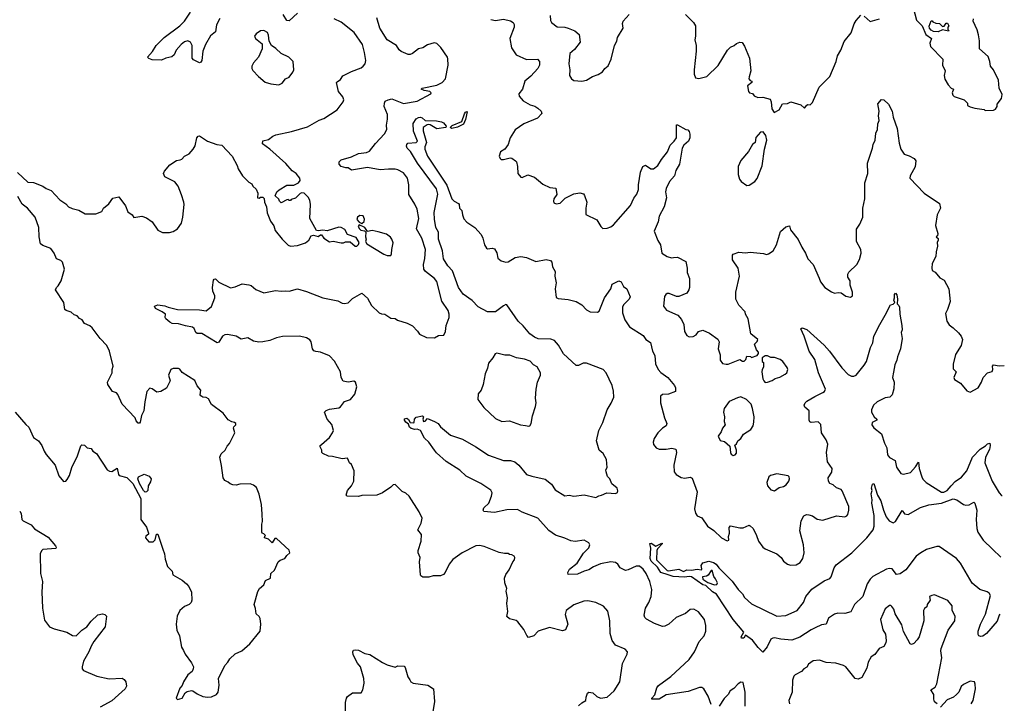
# Model space of a CAD drawing. Extents: x 1995161 to 2088924, y 769148 to 906007.
# Tile 334 of 335: x 2049715 to 2058260, y 893789 to 899719. Entities that reach past the tile are written whole.
import ezdxf

# ---------------------------------------------------------------- set-up
doc = ezdxf.new("R2010")
doc.units = 0

msp = doc.modelspace()

# ---------------------------------------------------------------- linework, layer by layer
at = {"layer": '0CON20XD'}
for points in [[(2057456.7, 899866.7), (2057498.8, 899715), (2057547, 899667), (2057579.2, 899589.2), (2057627.5, 899555), (2057612.5, 899515), (2057620, 899485), (2057727.5, 899375), (2057723.9, 899323.9), (2057747.5, 899275), (2057737.5, 899235), (2057743, 899203), (2057772.5, 899155), (2057800, 899125), (2057820, 899115), (2057807.5, 899085), (2057812.5, 899065), (2057825, 899053.3), (2057912.5, 899022.5), (2057940, 898995), (2057940, 898975), (2057965, 898962.5), (2058005, 898950), (2058085, 898940), (2058095, 898932.5), (2058166.4, 898933.6), (2058185, 898942.5), (2058197.5, 898965), (2058197.5, 898985), (2058235.8, 899035), (2058241.2, 899071.2), (2058216.7, 899125), (2058208.6, 899195), (2058165.8, 899285), (2058138.8, 899315), (2058133.8, 899356.2), (2058118.8, 899398.8), (2058043.3, 899465), (2058043.3, 899535), (2058036.1, 899586.1), (2058025, 899630), (2057990, 899705), (2057992.5, 899725)], [(2051451.5, 899728.5), (2051423.5, 899675), (2051415, 899613.8), (2051370.7, 899579.3), (2051327.3, 899505), (2051305.5, 899445), (2051295.7, 899364.3), (2051288.3, 899351.7), (2051275, 899346), (2051225, 899370), (2051212, 899385), (2051212.9, 899495), (2051198, 899525), (2051175, 899534.3), (2051145, 899527.8), (2051115.7, 899505), (2051072, 899455), (2051055.7, 899414.3), (2051035, 899396.7), (2050985, 899386.2), (2050945, 899366.7), (2050865, 899372), (2050835, 899383.3), (2050823.3, 899395), (2050867.9, 899442.1), (2050900, 899495), (2050968.1, 899565), (2051104.5, 899665), (2051144.6, 899705), (2051198.2, 899785)], [(2052125, 899775.6), (2052055, 899710), (2052035, 899710.6), (2052003.2, 899763.2)], [(2054320, 899755), (2054320.7, 899710.7), (2054330, 899695), (2054378.3, 899658.3), (2054445, 899654), (2054475, 899645.8), (2054532.4, 899622.4), (2054571.2, 899591.2), (2054580, 899525), (2054529.3, 899460.7), (2054490, 899425), (2054482, 899335), (2054490, 899285), (2054488, 899235), (2054503.8, 899205), (2054525, 899192.5), (2054595, 899185.7), (2054635, 899194.2), (2054685, 899226.2), (2054735, 899243.3), (2054773, 899267), (2054792.5, 899295), (2054822.3, 899317.7), (2054848.8, 899375), (2054876.2, 899495), (2054897.7, 899532.3), (2054904.2, 899565.8), (2054953.3, 899645), (2054946.7, 899685), (2054951.2, 899705), (2055003.3, 899765)], [(2055493.3, 899765), (2055563.8, 899695), (2055578.8, 899665), (2055580, 899575), (2055573.8, 899545), (2055586.7, 899495), (2055586.7, 899445), (2055567.5, 899285), (2055570, 899245), (2055580, 899215), (2055607.7, 899207.7), (2055678, 899225), (2055777.1, 899322.9), (2055858.8, 899455), (2055885, 899480), (2055915.8, 899494.2), (2055936.4, 899513.6), (2055965, 899523.8), (2055985, 899520), (2056005, 899490), (2056050, 899385), (2056060, 899275), (2056047, 899223), (2056042.5, 899205), (2056055, 899190), (2056070, 899185), (2056070, 899175), (2056032.5, 899145), (2056040, 899095), (2056050, 899085), (2056075, 899077.5), (2056089.3, 899059.3), (2056120, 899045), (2056165, 899046.2), (2056228.3, 899028.3), (2056237.5, 899005), (2056243.3, 898945), (2056263.9, 898913.9), (2056305, 898937.5), (2056335, 898990), (2056378.3, 898991.7), (2056407, 899007), (2056495, 898980), (2056525, 898950), (2056545, 898977.5), (2056555, 898982.5), (2056575, 898980), (2056595, 899000), (2056652.5, 899135), (2056745, 899227.5), (2056801.4, 899355), (2056812.9, 899405), (2056840, 899455), (2056869.7, 899530.3), (2056930, 899605), (2056957, 899683), (2056975, 899711.2), (2057015, 899756.7)], [(2057045, 899750), (2057095, 899704), (2057176.4, 899726.4)], [(2049695, 898392.5), (2049785, 898309.2), (2049835.7, 898305.7), (2049916.7, 898275), (2049945, 898254.2), (2049987.2, 898237.2), (2050065, 898156), (2050115, 898122), (2050140, 898095), (2050172.1, 898082.1), (2050227.3, 898067.3), (2050285, 898036), (2050375, 898033.8), (2050427.5, 898055), (2050442.5, 898085), (2050487.7, 898122.3), (2050525, 898170), (2050575, 898182.5), (2050633.3, 898105), (2050652.7, 898052.7), (2050692.5, 898025), (2050705, 898002.5), (2050775, 898013.3), (2050815, 898000), (2050865, 897966.7), (2050914.1, 897894.1), (2050954.2, 897874.2), (2051015.7, 897874.3), (2051047.9, 897882.1), (2051085, 897904), (2051120.8, 897955), (2051130.6, 898005), (2051141.4, 898115), (2051138.6, 898135), (2051120.9, 898200.9), (2051090, 898275), (2051063, 898313), (2050976.1, 898356.1), (2050963.8, 898385), (2050973.3, 898405), (2051019.7, 898460.3), (2051075, 898497.1), (2051107.3, 898502.7), (2051121.7, 898508.3), (2051146.7, 898535), (2051186.7, 898555), (2051220, 898595), (2051238, 898625), (2051253.8, 898695), (2051265, 898710), (2051275, 898712.5), (2051345, 898663.8), (2051425, 898636.7), (2051469.5, 898629.5), (2051560, 898535), (2051603.3, 898455), (2051612.5, 898425), (2051650, 898365), (2051705, 898310), (2051730, 898295), (2051740, 898275), (2051768.3, 898248.3), (2051782.5, 898215), (2051780, 898175), (2051795, 898170), (2051805, 898180), (2051825, 898180), (2051837, 898167), (2051840, 898135), (2051856.4, 898096.4), (2051862.7, 898042.7), (2051892.3, 897972.3), (2051919.5, 897929.5), (2051931.7, 897891.7), (2051992, 897815), (2052045, 897763.3), (2052065, 897753.8), (2052125, 897761.2), (2052195.9, 897784.1), (2052223.9, 897806.1), (2052245, 897843.3), (2052265, 897851.2), (2052305, 897837.5), (2052325, 897852.5), (2052335, 897852.5), (2052355, 897822.5), (2052405, 897792.5), (2052435, 897796.7), (2052505, 897783.3), (2052525, 897783.3), (2052542.5, 897792.5), (2052582.5, 897792.5), (2052626.4, 897753.6), (2052640, 897755), (2052655, 897770), (2052660, 897785), (2052635, 897830), (2052560, 897855), (2052537.7, 897897.7), (2052505, 897916.2), (2052485, 897918.8), (2052385, 897886.2), (2052345, 897893.3), (2052305, 897887.5), (2052291.7, 897891.7), (2052234, 897995), (2052238.6, 898115), (2052233.1, 898153.1), (2052219.1, 898179.1), (2052185, 898213.3), (2052165, 898216.2), (2052149.3, 898210.7), (2052108.3, 898171.7), (2052071.7, 898158.3), (2052065, 898150), (2052055, 898150), (2052045, 898160), (2052033, 898157), (2051985, 898130), (2051970, 898145), (2051963, 898163), (2051931.7, 898191.7), (2051946.7, 898225), (2051966.4, 898243.6), (2052035, 898282.5), (2052095, 898282.5), (2052135, 898302.5), (2052148.8, 898325), (2052146.2, 898345), (2052113.3, 898385), (2052078.8, 898408.8), (2052025, 898471.2), (2051885, 898596.2), (2051821.7, 898641.7), (2051825, 898666.7), (2051875, 898680), (2051911.7, 898708.3), (2051939.5, 898720.5), (2052075, 898750), (2052211.7, 898788.3), (2052315, 898848), (2052355, 898862), (2052471.7, 898938.3), (2052521.2, 899005), (2052528.8, 899025), (2052519.4, 899049.4), (2052482, 899095), (2052466.1, 899173.9), (2052469.2, 899180.8), (2052499.7, 899200.3), (2052519.5, 899230.5), (2052595, 899270), (2052677.6, 899302.4), (2052697.5, 899315), (2052712.5, 899335), (2052718, 899365), (2052708.9, 899435), (2052691.1, 899505), (2052617.4, 899607.4), (2052505, 899697.5), (2052445.6, 899725.6)], [(2051398.3, 897458.3), (2051401.7, 897468.3), (2051415, 897470), (2051445, 897443.3), (2051543.9, 897393.9), (2051585, 897401.2), (2051645, 897428.8), (2051705, 897418.8), (2051723.6, 897413.6), (2051765, 897378.8), (2051835, 897350), (2051935, 897370.8), (2051985, 897363.8), (2052025, 897368), (2052055, 897364), (2052125, 897384), (2052205, 897362.5), (2052345.6, 897305.6), (2052475, 897281.2), (2052515, 897258.8), (2052535, 897256), (2052565, 897262), (2052605, 897300), (2052685, 897346.2), (2052735, 897302.5), (2052769.5, 897239.5), (2052835, 897176.7), (2052855, 897166.2), (2052885, 897163.3), (2052935, 897131.2), (2052975, 897127.5), (2052993, 897113), (2053077, 897087), (2053125, 897062.5), (2053166.7, 897016.7), (2053185, 896990), (2053245, 896963.3), (2053315, 896960), (2053350.7, 896979.3), (2053395, 896982.5), (2053411.2, 897015), (2053415.8, 897065), (2053441.4, 897135), (2053442.9, 897165), (2053434.2, 897195), (2053378, 897278), (2053335, 897446.7), (2053314, 897475), (2053236, 897535), (2053221.9, 897555), (2053218.9, 897595), (2053232.6, 897647.4), (2053237.3, 897725), (2053205.5, 897825), (2053160, 897905), (2053179.5, 897995), (2053165.6, 898075), (2053145, 898120), (2053092.5, 898202.5), (2053091.8, 898285), (2053080, 898345), (2053045, 898390), (2052997.1, 898417.1), (2052975, 898423.3), (2052915, 898423.6), (2052845, 898415.4), (2052735, 898436.7), (2052593.9, 898413.9), (2052565, 898432.5), (2052545, 898432.5), (2052505, 898446.7), (2052488.8, 898465), (2052486.7, 898485), (2052506.1, 898503.9), (2052595, 898530), (2052655, 898558.6), (2052725, 898565.5), (2052751.7, 898578.3), (2052803.9, 898646.1), (2052882.6, 898727.4), (2052901.8, 898765), (2052899.6, 898805), (2052908.2, 898855), (2052906.2, 898896.2), (2052879.2, 898965), (2052880, 898995), (2052888.3, 899011.7), (2052912.5, 899025), (2052945, 899031.4), (2053045, 898991.9), (2053165, 899013.1), (2053284, 899075), (2053286, 899085), (2053275.3, 899095.3), (2053224.5, 899104.5), (2053200, 899115), (2053207.5, 899125), (2053335, 899150.9), (2053381.4, 899175), (2053409.2, 899205), (2053434.1, 899324.1), (2053430.7, 899380.7), (2053426.7, 899395), (2053368.8, 899478.8), (2053335, 899511.2), (2053313, 899517), (2053255, 899500), (2053215, 899474.3), (2053175, 899465.7), (2053124.7, 899425.3), (2053105, 899417.1), (2053087.9, 899417.9), (2053025, 899443.3), (2053007.8, 899457.8), (2052985, 899495.7), (2052904.4, 899545), (2052841.2, 899645), (2052815, 899735.5)], [(2053805, 899721.4), (2053845, 899712.2), (2053915, 899723.6), (2053975, 899708.9), (2053998, 899695), (2054006.8, 899676.8), (2054007.1, 899655), (2053968.9, 899555), (2053982.7, 899475), (2054025, 899412.9), (2054115, 899374.4), (2054210, 899375), (2054227.3, 899357.3), (2054225.6, 899325), (2054211.9, 899295), (2054152.4, 899227.6), (2054099.2, 899185), (2054078.9, 899115), (2054048.1, 899075), (2054048.6, 899055), (2054086, 899015), (2054145, 898980), (2054185, 898968.9), (2054212.2, 898952.2), (2054241.2, 898925), (2054246.2, 898905), (2054208.8, 898865), (2054090, 898815), (2054015.5, 898764.5), (2053971.4, 898695), (2053955.8, 898635), (2053925, 898595.8), (2053887.1, 898572.9), (2053877.5, 898535), (2053884.3, 898514.3), (2053895, 898506), (2053915, 898505.8), (2053971.7, 898521.7), (2053985, 898518.8), (2054016.7, 898495), (2054026, 898485), (2054035.5, 898445.5), (2054039.2, 898385), (2054065, 898353.8), (2054075, 898351.2), (2054125, 898372.5), (2054183.6, 898353.6), (2054217.5, 898325), (2054255, 898291.2), (2054315, 898262.5), (2054368.3, 898258.3), (2054376.4, 898203.6), (2054351.2, 898165), (2054347.5, 898145), (2054351.2, 898131.2), (2054370.7, 898120.7), (2054405, 898128.8), (2054449.5, 898170.5), (2054525, 898208), (2054575, 898216.7), (2054607.3, 898207.3), (2054616.7, 898195), (2054636, 898135), (2054627.5, 898085), (2054629.3, 898029.3), (2054725, 897983.3), (2054758, 897925), (2054775, 897908.8), (2054815, 897909.2), (2054845, 897920.8), (2054869.7, 897940.3), (2055015, 898106.2), (2055045, 898170), (2055071.4, 898205), (2055086, 898245), (2055086.1, 898286.1), (2055103.9, 898396.1), (2055123.3, 898445), (2055145, 898456.2), (2055192.5, 898425), (2055215, 898425.8), (2055254.2, 898455), (2055285, 898506), (2055336, 898574), (2055360.6, 898629.4), (2055396, 898664), (2055414.4, 898695), (2055414, 898806), (2055425, 898806.7), (2055495, 898767.5), (2055515, 898762.5), (2055525, 898750), (2055531.2, 898725), (2055530, 898695), (2055520, 898665), (2055479.4, 898630.6), (2055465.8, 898605), (2055440, 898465), (2055409.6, 898410.4), (2055396.5, 898365), (2055355, 898314.4), (2055325.4, 898255), (2055320, 898225), (2055328.6, 898175), (2055308.9, 898095), (2055264.4, 898015), (2055255.4, 897964.6), (2055221.4, 897885), (2055253.2, 897803.2), (2055276.2, 897765), (2055287.5, 897695), (2055334.2, 897664.2), (2055372.3, 897652.3), (2055390, 897655)], [(2057685, 899614), (2057645, 899616.2), (2057625, 899626.7), (2057610, 899645), (2057607, 899663), (2057625, 899710), (2057635, 899710), (2057640.7, 899700.7), (2057665, 899687.5), (2057697, 899687), (2057725, 899660), (2057738.3, 899661.7), (2057755, 899690), (2057768.3, 899688.3), (2057777.5, 899665), (2057770, 899655), (2057770, 899635), (2057780, 899625), (2057775, 899620), (2057725, 899630), (2057685, 899614)], [(2051965, 899154.4), (2051992.7, 899167.3), (2052023.2, 899206.8), (2052055, 899221.2), (2052086.2, 899265), (2052093.8, 899285), (2052090, 899355), (2052052.5, 899395), (2051985, 899426.2), (2051939.3, 899469.3), (2051901.2, 899495), (2051881.2, 899531.2), (2051875.8, 899585), (2051865, 899608.8), (2051835, 899624), (2051805, 899622), (2051766.7, 899595), (2051754.2, 899575), (2051761.2, 899555), (2051818.3, 899508.3), (2051820.8, 899465), (2051787.6, 899392.4), (2051743.8, 899345), (2051728.8, 899315), (2051730, 899295), (2051738.3, 899278.3), (2051788.8, 899225), (2051845, 899176.9), (2051895, 899161.2), (2051965, 899154.4)], [(2055390, 897655), (2055425, 897658.8), (2055495, 897620), (2055507, 897563), (2055507.5, 897525), (2055526.7, 897475), (2055527.5, 897395), (2055522.5, 897375), (2055505, 897347.5), (2055435, 897317.5), (2055415, 897317.5), (2055353, 897343), (2055335, 897343.3), (2055322.5, 897335), (2055310.7, 897319.3), (2055302, 897235), (2055328.3, 897198.3), (2055425.6, 897155.6), (2055458.8, 897118.8), (2055478.6, 897075), (2055484.4, 897015), (2055505, 896980), (2055525, 896968), (2055558.8, 896971.2), (2055585.7, 896984.3), (2055607.5, 897015), (2055645, 897026.7), (2055700.7, 897000.7), (2055775, 896947.5), (2055786.7, 896925), (2055776.7, 896865), (2055793, 896813), (2055793.3, 896765), (2055815, 896736.7), (2055845, 896730), (2055865, 896732), (2055965, 896772.5), (2055988.3, 896758.3), (2056001.7, 896758.3), (2056018.3, 896771.7), (2056025, 896800), (2056057, 896797), (2056065, 896790), (2056115, 896807.5), (2056127, 896823), (2056127.5, 896835), (2056110, 896855), (2056092.5, 896905), (2056115, 896927.5), (2056122.5, 896945), (2056061.2, 896995), (2056037.5, 897125), (2056014.1, 897164.1), (2056010, 897185), (2055955, 897242.5), (2055930, 897295), (2055931.2, 897355), (2055963.3, 897495), (2055950, 897565), (2055901.2, 897635), (2055900, 897675), (2055906.7, 897685), (2055955, 897703.8), (2056015, 897698), (2056055, 897701.2), (2056170.7, 897690.7), (2056195, 897683.3), (2056215, 897687.5), (2056255, 897713.3), (2056284, 897765), (2056319.2, 897880.8), (2056365, 897922.5), (2056395, 897930), (2056403.3, 897895), (2056471.2, 897811.2), (2056502, 897745), (2056536, 897695), (2056556, 897645), (2056601.2, 897595), (2056652.5, 897477.5), (2056665.9, 897445.9), (2056703.3, 897395), (2056759.3, 897359.3), (2056785, 897347.5), (2056817, 897353), (2056845, 897350), (2056885, 897320), (2056925, 897313.3), (2056942.5, 897325), (2056943.3, 897355), (2056922.5, 897415), (2056923, 897453), (2056903.3, 897485), (2056903, 897513), (2056910.7, 897529.3), (2056981.2, 897595), (2057002.3, 897637.7), (2057016.7, 897695), (2057016.2, 897725), (2056978, 897795), (2056977, 897903), (2057005.7, 897944.3), (2057031.2, 898005), (2057032, 898085), (2057050.8, 898165), (2057050, 898305), (2057075.8, 898385), (2057071.4, 898475), (2057117.1, 898605), (2057120.8, 898635), (2057138.6, 898675), (2057146, 898735), (2057158.8, 898765), (2057162, 898815), (2057173.8, 898845), (2057168.8, 898885), (2057174, 898925), (2057161.7, 898988.3), (2057193.8, 899026.2), (2057215, 899023.3), (2057256.1, 898986.1), (2057286, 898925), (2057295, 898872.5), (2057330, 898775), (2057346.8, 898646.8), (2057361.4, 898595), (2057392.2, 898552.2), (2057435, 898538), (2057477.5, 898515), (2057493.3, 898495), (2057487.3, 898442.7), (2057442, 898365), (2057441.2, 898345), (2057563.3, 898215), (2057698, 898125), (2057706.7, 898085), (2057678.8, 898025), (2057662, 897935), (2057682.5, 897865), (2057680, 897845), (2057670, 897835), (2057685, 897820), (2057687, 897807), (2057676.7, 897785), (2057680, 897755), (2057668, 897705), (2057666, 897665), (2057634.2, 897605), (2057630, 897565), (2057634.2, 897544.2), (2057659.5, 897529.5), (2057699.5, 897479.5), (2057738.3, 897458.3), (2057780, 897385), (2057790, 897275), (2057766.2, 897205), (2057748.3, 897171.7), (2057762, 897105), (2057781.9, 897071.9), (2057817.4, 897047.4), (2057863, 897003), (2057884.2, 896974.2), (2057896.2, 896945), (2057885.9, 896894.1), (2057836, 896815), (2057815, 896730), (2057815, 896690), (2057843, 896663), (2057821.2, 896615), (2057828.3, 896598.3), (2057878.8, 896565), (2057935, 896500), (2057965, 896487.5), (2058033.9, 896526.1), (2058062, 896575), (2058076.7, 896615), (2058114.2, 896655.8), (2058155, 896667.5), (2058160, 896685), (2058156.2, 896715), (2058165, 896723.8), (2058215, 896716), (2058260, 896720.2)], [(2053465, 898774.6), (2053450, 898785), (2053468.3, 898801.7), (2053552, 898835), (2053575, 898901.2), (2053585, 898915.8), (2053595, 898922.5), (2053599.3, 898919.3), (2053585, 898852.5), (2053567, 898813), (2053515, 898785.6), (2053465, 898774.6)], [(2055715, 893780), (2055691.2, 893851.2), (2055651.2, 893915), (2055635.7, 893925.7), (2055615, 893925.7), (2055516.9, 893893.1), (2055325, 893864), (2055265, 893826.2), (2055202.5, 893825), (2055201.2, 893835), (2055228.5, 893861.5), (2055245, 893922.5), (2055258.8, 893945), (2055367.1, 894022.9), (2055525, 894168), (2055572.5, 894235), (2055610.8, 894325), (2055654.2, 894375), (2055670, 894415), (2055670, 894465), (2055658.6, 894515), (2055605, 894581.4), (2055565, 894605.7), (2055535, 894602), (2055492.1, 894567.9), (2055413.8, 894535), (2055348.8, 894475), (2055315, 894458), (2055295, 894456.7), (2055225, 894482.5), (2055155, 894520), (2055140, 894535), (2055134, 894555), (2055145.5, 894614.5), (2055175.3, 894664.7), (2055194.5, 894715), (2055201.5, 894775), (2055184.4, 894845), (2055150.8, 894915), (2055125, 894953.1), (2055095, 894978.2), (2055065, 894979.5), (2054995, 894946), (2054971.7, 894941.7), (2054926.7, 894965), (2054905, 894996.2), (2054885, 895012), (2054845, 895016.9), (2054755, 894998.9), (2054696.2, 894973.8), (2054655, 894946.9), (2054613.6, 894936.4), (2054555, 894908.6), (2054475, 894907.5), (2054472.5, 894925), (2054487.6, 894952.4), (2054552, 895005), (2054607, 895093), (2054655, 895138.8), (2054662.5, 895165), (2054655, 895181.2), (2054615, 895204.3), (2054537.1, 895192.9), (2054497.3, 895197.3), (2054445, 895221.4), (2054365, 895247.1), (2054307.9, 895287.9), (2054212.5, 895395), (2054077, 895447), (2054035, 895468.9), (2053941.7, 895468.3), (2053835, 895444.4), (2053742.9, 895452.9), (2053736.2, 895465), (2053743.8, 895485), (2053785.7, 895524.3), (2053810, 895585), (2053815.5, 895615), (2053805, 895638.6), (2053715.9, 895695.9), (2053590.2, 895760.2), (2053535, 895812), (2053415, 895886.7), (2053332.9, 895962.9), (2053316, 895986), (2053266.7, 896055), (2053229.3, 896089.3), (2053192.5, 896155), (2053165, 896167.5), (2053145, 896163.8), (2053111.5, 896171.5), (2053097.5, 896185), (2053089.2, 896209.2), (2053065, 896228), (2053054.4, 896245), (2053055, 896256.2), (2053075, 896262), (2053090.5, 896250.5), (2053103.6, 896223.6), (2053129.3, 896220.7), (2053140, 896225), (2053142.5, 896255), (2053155, 896270), (2053211.7, 896281.7), (2053220, 896275), (2053212.5, 896255), (2053220, 896235), (2053235, 896237.5), (2053255, 896260), (2053316, 896235), (2053345.8, 896215), (2053367.1, 896187.1), (2053454.3, 896114.3), (2053559.1, 896079.1), (2053675, 896014.2), (2053785, 895942.5), (2053915, 895896), (2053975, 895896), (2054013.2, 895883.2), (2054046.2, 895855), (2054115, 895772.9), (2054159.7, 895759.7), (2054275, 895732), (2054329.7, 895689.7), (2054361.7, 895641.7), (2054445, 895588), (2054485, 895594.3), (2054525, 895585.6), (2054615, 895598.6), (2054715, 895573.3), (2054740.5, 895589.5), (2054765.8, 895594.2), (2054810, 895615), (2054885, 895610), (2054903, 895617), (2054906.4, 895633.6), (2054900, 895655), (2054855, 895693.3), (2054836.2, 895735), (2054816.1, 895756.1), (2054803.6, 895796.4), (2054803.3, 895815), (2054813.3, 895835), (2054808.8, 895905), (2054778.8, 895955), (2054744, 895985), (2054722.2, 896065), (2054741.9, 896155), (2054776.5, 896225), (2054813.3, 896335), (2054848.3, 896391.7), (2054870.6, 896445), (2054867.5, 896497.5), (2054858.2, 896545), (2054803.6, 896655), (2054778.6, 896685), (2054635, 896740.4), (2054605, 896740.5), (2054565, 896719.2), (2054545, 896718), (2054435, 896820), (2054392.5, 896895), (2054356.3, 896936.3), (2054325, 896948.9), (2054215, 896950.3), (2054184.1, 896964.1), (2054142.5, 896995), (2054084.7, 897064.7), (2054041.8, 897105), (2053942.5, 897245), (2053935, 897248.8), (2053915, 897238), (2053845, 897185.6), (2053774.1, 897185.9), (2053695, 897228), (2053641.8, 897281.8), (2053565, 897336.9), (2053522.5, 897395), (2053470.8, 897540.8), (2053431.3, 897585), (2053393.1, 897645), (2053385.4, 897715.4), (2053350.8, 897815), (2053350, 897875), (2053327.7, 897917.7), (2053315, 897990), (2053313.4, 898046.6), (2053344, 898205), (2053333, 898253), (2053167.7, 898475), (2053105.8, 898575.8), (2053079.2, 898605), (2053073.2, 898623.2), (2053074.2, 898635), (2053085, 898647.5), (2053155, 898654.5), (2053166.7, 898665), (2053132.9, 898752.9), (2053130.4, 898819.6), (2053155, 898859.3), (2053175, 898871.3), (2053192.8, 898872.8), (2053208, 898868), (2053235, 898843.8), (2053332.7, 898842.7), (2053375, 898834), (2053394.2, 898824.2), (2053417.5, 898795), (2053412.5, 898785), (2053335, 898771.6), (2053278.3, 898808.3), (2053265, 898810), (2053251.7, 898808.3), (2053217, 898783), (2053217.1, 898755), (2053246.9, 898655), (2053230.8, 898615), (2053232.2, 898595), (2053255, 898534.3), (2053422.6, 898282.6), (2053466.3, 898166.3), (2053485, 898144.4), (2053522.5, 898125), (2053530, 898115), (2053533, 898083), (2053552.5, 898065), (2053557.1, 898025), (2053571.1, 897991.1), (2053595, 897961.4), (2053665.7, 897915), (2053720.8, 897855), (2053734.3, 897824.3), (2053749.2, 897765), (2053765, 897736.7), (2053775, 897732), (2053815, 897736), (2053835, 897730), (2053855, 897696.7), (2053865, 897651.2), (2053895, 897625.8), (2053935, 897616), (2053955, 897618), (2054015, 897655.6), (2054065, 897665.5), (2054115, 897656.5), (2054195, 897621.9), (2054285, 897640), (2054320.7, 897630.7), (2054333.8, 897615), (2054338.8, 897575), (2054362, 897535), (2054358.5, 897495), (2054371.2, 897435), (2054362, 897385), (2054370, 897310), (2054389.1, 897299.1), (2054475, 897290.4), (2054545, 897275.6), (2054595, 897244.3), (2054635, 897202.5), (2054665, 897184.3), (2054728.3, 897181.7), (2054745, 897191.2), (2054790, 897305), (2054846.2, 897385), (2054857.5, 897425), (2054915, 897452.5), (2054936.4, 897446.4), (2054956.7, 897405), (2054984.1, 897384.1), (2055014, 897315), (2055005.8, 897295), (2054956.2, 897245), (2054946, 897225), (2054947.8, 897175), (2054965.8, 897115), (2055008, 897055), (2055125, 896978.8), (2055150, 896945), (2055188.8, 896918.8), (2055206.2, 896845), (2055225.8, 896805), (2055234.2, 896735), (2055256, 896685), (2055278.7, 896658.7), (2055340, 896615), (2055399.2, 896545), (2055406.2, 896525), (2055406.7, 896493.3), (2055345, 896472), (2055295, 896468.8), (2055277.7, 896452.3), (2055277.5, 896395), (2055310, 896265), (2055331.1, 896215), (2055324.4, 896195.6), (2055293, 896177)], [(2056025, 898280), (2056045, 898282.5), (2056094.1, 898315.9), (2056115, 898340), (2056158.3, 898451.7), (2056178.6, 898595), (2056198, 898675), (2056190, 898715), (2056167, 898747), (2056145, 898743.3), (2056105, 898697.5), (2056096.7, 898655), (2056073.8, 898635), (2056040, 898575), (2055972.7, 898497.3), (2055951.2, 898445), (2055951.2, 898375), (2055963.3, 898335), (2055977.5, 898315), (2056025, 898280)], [(2049675, 896313.3), (2049767.3, 896207.3), (2049795.6, 896185.6), (2049836, 896095), (2049880, 896065), (2049907.5, 896025), (2049926.4, 895976.4), (2049945, 895947.5), (2050023.6, 895853.6), (2050055, 895762.5), (2050095, 895712.5), (2050115, 895717.5), (2050128.3, 895731.7), (2050148, 895765), (2050168.8, 895835), (2050216.2, 895935), (2050246.4, 896023.6), (2050255, 896032.5), (2050278.3, 896028.3), (2050300, 896005), (2050335, 896000), (2050350, 895975), (2050382.5, 895955), (2050475, 895815.8), (2050495, 895802.5), (2050515, 895801.2), (2050560, 895830), (2050572, 895775), (2050580, 895765), (2050645, 895747.5), (2050696.9, 895696.9), (2050765.8, 895565), (2050768, 895385), (2050815, 895317.5), (2050833.3, 895265), (2050833.3, 895255), (2050810.7, 895239.3), (2050806.7, 895225), (2050835, 895190), (2050875, 895190), (2050892.5, 895207.5), (2050903.9, 895256.1), (2050915, 895256.7), (2050957.1, 895125), (2050972.9, 895085), (2050978.6, 895038.6), (2050996.9, 894976.9), (2051038.8, 894935), (2051043.3, 894905), (2051125, 894857.5), (2051164.4, 894824.4), (2051183.2, 894803.2), (2051206.1, 894753.9), (2051208.8, 894685), (2051203.8, 894665), (2051187.5, 894645), (2051145, 894628), (2051103.8, 894595), (2051080.8, 894545), (2051074, 894475), (2051078.8, 894425), (2051101.2, 894375), (2051120, 894275), (2051138.3, 894248.3), (2051150, 894215), (2051205, 894140), (2051222.5, 894105), (2051221.7, 894088.3), (2051212.5, 894065), (2051174.2, 894035.8), (2051136.7, 893975), (2051126.7, 893943.3), (2051105, 893920), (2051073.3, 893835), (2051085, 893822.5), (2051125, 893832.5), (2051150.7, 893879.3), (2051168.3, 893891.7), (2051205, 893900), (2051218.3, 893898.3), (2051255, 893871.2), (2051305, 893848.8), (2051345, 893841.4), (2051380, 893845), (2051422.5, 893865), (2051436.7, 893885), (2051446.4, 893946.4), (2051440, 894005), (2051495, 894117.5), (2051522.5, 894145), (2051540, 894175), (2051585, 894217.5), (2051642.5, 894245), (2051712.5, 894305), (2051802.5, 894415), (2051809.2, 894475), (2051801.4, 894525), (2051793.1, 894543.1), (2051768, 894565), (2051763, 894613), (2051750, 894645), (2051781.2, 894758.8), (2051795.8, 894784.2), (2051834.1, 894815.9), (2051850, 894855), (2051891.2, 894875), (2051893.8, 894915), (2051926, 894945), (2051957.5, 895015), (2051975, 895030), (2052016.1, 895043.9), (2052035, 895072.5), (2052060, 895095), (2052055, 895117.5), (2051945, 895220), (2051930.7, 895219.3), (2051905, 895182.5), (2051875, 895212.5), (2051840, 895225), (2051841.7, 895238.3), (2051850, 895245), (2051835, 895260), (2051820, 895265), (2051817.5, 895275), (2051817, 895343), (2051823.3, 895365), (2051819.5, 895430.5), (2051814, 895515), (2051792.7, 895602.7), (2051771.2, 895661.2), (2051745, 895681.2), (2051715, 895693.8), (2051625, 895688.8), (2051595, 895680), (2051565, 895683.3), (2051541.7, 895691.7), (2051525, 895707.5), (2051495, 895722.5), (2051480, 895745), (2051467, 895853), (2051451.2, 895925), (2051465, 895952.5), (2051497.5, 895985), (2051515, 896020), (2051536.1, 896043.9), (2051582.5, 896135), (2051570, 896175), (2051573, 896187), (2051590, 896205), (2051590, 896215), (2051580, 896225), (2051555, 896230), (2051525, 896247.5), (2051482.5, 896305), (2051380.5, 896380.5), (2051355, 896430), (2051335, 896441.2), (2051305, 896443.3), (2051287.5, 896455), (2051281.2, 896465), (2051288, 896505), (2051254.3, 896544.3), (2051235, 896590), (2051125, 896660), (2051105, 896687.5), (2051093, 896693), (2051046.4, 896693.6), (2051026.4, 896683.6), (2051006.7, 896635), (2051022.5, 896585), (2050988.3, 896521.7), (2050940, 896495), (2050905, 896487.5), (2050865, 896517.5), (2050845, 896522.5), (2050817.5, 896495), (2050800, 896405), (2050793.3, 896325), (2050772.5, 896285), (2050761.7, 896228.3), (2050755, 896220), (2050745, 896220), (2050725, 896240), (2050716.4, 896266.4), (2050603.3, 896385), (2050568.3, 896468.3), (2050555, 896482.5), (2050520, 896495), (2050481.2, 896555), (2050478.8, 896575), (2050517.5, 896655), (2050517.5, 896685), (2050526.7, 896715), (2050493.9, 896843.9), (2050472.7, 896892.7), (2050414.5, 896954.5), (2050345, 897047.5), (2050325, 897064), (2050276.7, 897085), (2050256.7, 897115), (2050235, 897126.7), (2050215, 897150), (2050189.3, 897159.3), (2050160.7, 897180.7), (2050117.5, 897195), (2050106.7, 897205), (2050097.5, 897265), (2050026.7, 897375), (2050033.8, 897395), (2050049.2, 897410.8), (2050075.8, 897454.2), (2050103.8, 897555), (2050086, 897615), (2050071.2, 897631.2), (2050035.7, 897645.7), (2050015, 897692.5), (2049985, 897733.3), (2049915, 897760), (2049896.7, 897775), (2049884.1, 897834.1), (2049882, 897915), (2049850.8, 898005), (2049783.3, 898085), (2049737.9, 898117.9), (2049698, 898185)], [(2052685, 897950), (2052705, 897967.5), (2052708.3, 897988.3), (2052695, 898017.5), (2052668.3, 898021.7), (2052647.5, 898005), (2052642.5, 897985), (2052661.7, 897961.7), (2052685, 897950)], [(2052935, 897672.5), (2052943, 897687), (2052944.1, 897725.9), (2052955.9, 897784.1), (2052946, 897815), (2052932.7, 897832.7), (2052897.9, 897857.9), (2052825, 897880), (2052775, 897890), (2052732.5, 897882.5), (2052710, 897915), (2052661.7, 897938.3), (2052652.5, 897925), (2052663.6, 897903.6), (2052675, 897892.5), (2052707.5, 897887.5), (2052720, 897875), (2052717.5, 897835), (2052722.5, 897815), (2052717.5, 897795), (2052728.8, 897775), (2052875, 897683.8), (2052905, 897673.8), (2052935, 897672.5)], [(2054563.6, 893766.4), (2054595, 893794.2), (2054627.6, 893812.4), (2054632.1, 893842.1), (2054642.6, 893877.4), (2054655, 893885.6), (2054689.8, 893879.8), (2054725, 893848.1), (2054755, 893834.3), (2054815, 893842.5), (2054875, 893897.5), (2054924.4, 893975), (2054947.5, 894135), (2054986.2, 894215), (2054988.8, 894235), (2054969.7, 894259.7), (2054886.7, 894295), (2054857.1, 894335), (2054840, 894395), (2054835.5, 894505.5), (2054819.3, 894589.3), (2054781.7, 894631.7), (2054715, 894664.3), (2054645, 894678.6), (2054612.5, 894675), (2054525, 894644.3), (2054458, 894595), (2054448.3, 894558.3), (2054471.2, 894475), (2054453.3, 894426.7), (2054425, 894418.8), (2054312.3, 894447.7), (2054215, 894416), (2054176.7, 894375), (2054130.7, 894360.7), (2054116.4, 894376.4), (2054090.8, 894430.8), (2054037.2, 894497.2), (2054025, 894507.1), (2053965, 894520.8), (2053942.3, 894542.3), (2053951.2, 894585), (2053943.9, 894656.1), (2053947.5, 894705), (2053937.5, 894762.5), (2053942.5, 894785), (2053924.2, 894835), (2053923.8, 894875), (2053933, 894907), (2053962.7, 894947.3), (2053994, 895016), (2054010, 895035), (2054012.5, 895055), (2054007.5, 895065), (2053985, 895077.5), (2053965, 895080), (2053955, 895090), (2053922.5, 895087.5), (2053875, 895096.7), (2053745, 895150.6), (2053705, 895157.1), (2053675, 895154), (2053556.7, 895095), (2053473.2, 895036.8), (2053441.2, 894995), (2053408.8, 894925), (2053394.1, 894905.9), (2053365.9, 894894.1), (2053305, 894896.2), (2053265.9, 894884.1), (2053215, 894883.3), (2053197.5, 894895), (2053193.3, 894905), (2053183.8, 895015), (2053191.2, 895055), (2053173.8, 895095), (2053173.8, 895115), (2053198.8, 895195), (2053203.6, 895253.6), (2053170, 895295), (2053198.8, 895351.2), (2053208.8, 895395), (2053181.2, 895451.2), (2053096.7, 895585), (2053065, 895612.5), (2053035, 895627.5), (2052975, 895687.5), (2052956.4, 895683.6), (2052937.3, 895662.7), (2052865, 895613.8), (2052814.2, 895595.8), (2052685, 895592.5), (2052655, 895584), (2052556.4, 895586.4), (2052550, 895595), (2052561.2, 895635), (2052595.7, 895674.3), (2052614, 895715), (2052618.8, 895805), (2052595, 895860), (2052577.5, 895875), (2052560, 895915), (2052515, 895908.8), (2052430.5, 895930.5), (2052394.3, 895934.3), (2052347.5, 895955), (2052337.5, 895965), (2052337.5, 895985), (2052322.5, 896015), (2052323.3, 896025), (2052333.3, 896035), (2052405.4, 896094.6), (2052431.4, 896135), (2052437.5, 896155), (2052425, 896207.5), (2052385, 896252.5), (2052360, 896315), (2052375, 896330), (2052405, 896340), (2052485, 896352.5), (2052499.3, 896360.7), (2052535, 896407.5), (2052586.4, 896423.6), (2052625, 896470), (2052640, 896535), (2052628.8, 896575), (2052615, 896583.3), (2052565, 896576.2), (2052523.6, 896583.6), (2052505.9, 896615.9), (2052500, 896665), (2052447.7, 896757.7), (2052403.6, 896803.6), (2052325, 896834.2), (2052285, 896839.4), (2052267.6, 896847.6), (2052257.1, 896865), (2052245.3, 896925.3), (2052232.1, 896942.1), (2052205, 896958.9), (2052144, 896974), (2051995, 896970.3), (2051945, 896960.3), (2051885, 896935.4), (2051825.5, 896925.5), (2051792.1, 896922.1), (2051745, 896930.8), (2051695, 896959.2), (2051637.3, 896947.3), (2051593.4, 896973.4), (2051518.3, 896988.3), (2051495.4, 896984.6), (2051476.3, 896973.7), (2051445, 896922.5), (2051430, 896915), (2051295, 896996.7), (2051255, 896996.7), (2051243.8, 897005), (2051230.5, 897040.5), (2051215, 897052), (2051155, 897062), (2051095, 897082), (2051040, 897085), (2051017.5, 897095), (2050982.5, 897125), (2050977.5, 897135), (2050980, 897165), (2050952.5, 897185), (2050892.9, 897212.9), (2050886.7, 897235), (2050915, 897244.2), (2050975, 897238), (2051005, 897224.3), (2051085, 897205.8), (2051275, 897201.4), (2051335, 897193.8), (2051378.8, 897231.2), (2051408.8, 897305), (2051410, 897325), (2051392, 897365), (2051388.8, 897395), (2051398.3, 897458.3)], [(2055293, 896177), (2055254.3, 896135), (2055222.9, 896085), (2055212.5, 896055), (2055216.2, 896035), (2055240, 896005), (2055265, 895993.8), (2055325, 895992.9), (2055375, 896002.2), (2055410, 895995), (2055415.6, 895965), (2055393.5, 895855), (2055395, 895796.7), (2055412.5, 895775), (2055455, 895746.5), (2055487.2, 895742.8), (2055535, 895751.9), (2055552.2, 895742.2), (2055594.2, 895625), (2055572.5, 895475), (2055579.5, 895439.5), (2055594.3, 895414.3), (2055635, 895396.7), (2055683.3, 895325), (2055739.3, 895289.3), (2055804.4, 895224.4), (2055855, 895197.5), (2055870, 895205), (2055866.7, 895235), (2055876.2, 895265), (2055872.5, 895315), (2055885, 895330), (2055965, 895312.5), (2055995, 895312.5), (2056045, 895333.3), (2056055, 895330), (2056080, 895305), (2056108.6, 895245), (2056125.7, 895195), (2056163.8, 895145), (2056185, 895130), (2056285, 895086.7), (2056324.2, 895054.2), (2056345, 895023.3), (2056377.5, 894995), (2056405, 894986.7), (2056455, 894990), (2056488.3, 895011.7), (2056512, 895045), (2056523.8, 895095), (2056518.1, 895165), (2056486.5, 895285), (2056496.9, 895373.1), (2056521.2, 895415), (2056544.1, 895425.9), (2056565, 895424), (2056595.6, 895415.6), (2056635, 895386), (2056685, 895376.9), (2056805, 895414), (2056875, 895406.2), (2056893.3, 895415), (2056902.3, 895427.7), (2056910.8, 895465), (2056909.4, 895495), (2056852.7, 895632.7), (2056844.1, 895644.1), (2056805, 895658), (2056776.2, 895685), (2056746.8, 895696.8), (2056734.3, 895715), (2056730, 895745), (2056763.1, 895795), (2056765.4, 895825.4), (2056726.5, 895885), (2056717.7, 895965), (2056728, 896038), (2056714.4, 896075), (2056673.5, 896135), (2056667.6, 896207.6), (2056645, 896230), (2056585, 896224.2), (2056571.4, 896231.4), (2056566, 896245), (2056568, 896325), (2056528.8, 896358.8), (2056522, 896375), (2056530.8, 896395), (2056545, 896408.6), (2056615, 896451.4), (2056686.2, 896485), (2056700, 896495), (2056707.1, 896515), (2056646.7, 896655), (2056615, 896770), (2056568, 896845), (2056524, 896975), (2056493.3, 897036.7), (2056505, 897046.7), (2056545, 897032), (2056696.7, 896895), (2056742.5, 896845), (2056849.7, 896699.7), (2056905, 896640), (2056935, 896626.2), (2056955, 896626.2), (2056975, 896636.2), (2057045, 896722.5), (2057063.6, 896755), (2057099.2, 896875), (2057120, 896915), (2057127.5, 896975), (2057178.8, 897075), (2057238.8, 897175), (2057245, 897197.5), (2057272.5, 897245), (2057295, 897250), (2057310, 897265), (2057300, 897285), (2057307.5, 897305), (2057307.5, 897335), (2057315, 897346.7), (2057327, 897333), (2057332.5, 897295), (2057330, 897255), (2057345, 897240), (2057350, 897225), (2057352.5, 897165), (2057372, 897065), (2057372.5, 897027.5), (2057363.8, 897005), (2057373.3, 896955), (2057360, 896865), (2057333.3, 896795), (2057328, 896765), (2057308.6, 896725), (2057298.8, 896661.2), (2057290.8, 896615), (2057304, 896575), (2057301.7, 896518.3), (2057285.8, 896464.2), (2057267.5, 896445), (2057225, 896437.5), (2057156.3, 896403.7), (2057125, 896374), (2057106.5, 896335), (2057107.5, 896315), (2057131.9, 896275), (2057153.8, 896255), (2057153.6, 896246.4), (2057114.2, 896225), (2057109.2, 896205), (2057127.9, 896177.9), (2057195.5, 896125.5), (2057220.6, 896045), (2057241.5, 896005), (2057245.7, 895945), (2057265, 895920), (2057312.5, 895895), (2057325, 895837.5), (2057362.9, 895782.9), (2057385, 895776), (2057445, 895792.5), (2057490.6, 895839.4), (2057515, 895882), (2057520, 895825), (2057543.4, 895753.4), (2057553.6, 895733.6), (2057582, 895705), (2057715, 895620), (2057735, 895620.4), (2057762.9, 895635), (2057799.4, 895675), (2057835, 895712.9), (2057888.7, 895751.3), (2057935.4, 895804.6), (2057984.3, 895925), (2058050, 895995), (2058097.8, 896022.2), (2058115, 896040), (2058135, 896046.7), (2058138.6, 896025), (2058130.8, 895990.8), (2058095.4, 895924.6), (2058092.1, 895875), (2058155.5, 895715.5), (2058215, 895613.8), (2058235, 895591.2), (2058240.2, 895591)], [(2054135, 896193.8), (2054143, 896197), (2054153.9, 896216.1), (2054165.9, 896284.1), (2054192, 896365), (2054197.1, 896395), (2054190.8, 896435), (2054197.3, 896515), (2054210, 896575), (2054235.8, 896635), (2054234.2, 896655), (2054207.5, 896707.5), (2054175, 896726.2), (2054145, 896755.8), (2054095, 896775.7), (2054027.5, 896785), (2053967.9, 896807.9), (2053925, 896810), (2053855, 896827.5), (2053840.7, 896819.3), (2053822.5, 896785), (2053785, 896740), (2053776.2, 896695), (2053753.9, 896646.1), (2053738.8, 896555), (2053718.8, 896505), (2053693.8, 896475), (2053692.5, 896425), (2053744.1, 896354.1), (2053845, 896260), (2053900, 896235), (2053965, 896238.6), (2054062.5, 896205), (2054105, 896198), (2054135, 896193.8)], [(2056185, 896573.3), (2056205, 896573.8), (2056245, 896588), (2056272.9, 896607.1), (2056313, 896617), (2056357, 896643), (2056373.3, 896655), (2056381.2, 896685), (2056375, 896702.5), (2056336.7, 896755), (2056315, 896770), (2056265, 896790), (2056235, 896787.5), (2056205, 896802.5), (2056185, 896802.5), (2056160, 896785), (2056160, 896755), (2056170, 896745), (2056170, 896705), (2056157.5, 896685), (2056156.7, 896665), (2056163.6, 896603.6), (2056172.5, 896585), (2056185, 896573.3)], [(2055908.3, 895938.3), (2055925, 895943.3), (2055935, 895960), (2055936.7, 895985), (2055921.7, 896028.3), (2055935, 896040), (2055947.5, 896065), (2055975, 896087.5), (2055997.5, 896125), (2056060, 896165), (2056080, 896195), (2056087, 896227), (2056088.8, 896275), (2056076.1, 896346.1), (2056062.5, 896385), (2056022.5, 896425), (2055975, 896446.7), (2055945, 896440), (2055871.7, 896408.3), (2055830, 896345), (2055823.3, 896315), (2055832.5, 896275), (2055830, 896235), (2055836.2, 896205), (2055813.3, 896175), (2055803.3, 896145), (2055776.7, 896105), (2055795, 896067.5), (2055830.7, 896060.7), (2055878.3, 896018.3), (2055882.5, 895965), (2055890.7, 895950.7), (2055908.3, 895938.3)], [(2050805, 895620), (2050790, 895635), (2050754.3, 895695), (2050742, 895735), (2050746.1, 895753.9), (2050795, 895778), (2050838.3, 895758.3), (2050856.1, 895736.1), (2050849.5, 895710.5), (2050830, 895675), (2050826.7, 895635), (2050815, 895623.3), (2050805, 895620)], [(2056265, 895633.3), (2056305, 895661.2), (2056345, 895668.8), (2056366.7, 895685), (2056390, 895715), (2056396.2, 895735), (2056393.6, 895753.6), (2056385, 895762.5), (2056285, 895780), (2056230, 895765), (2056217.5, 895755), (2056200, 895705), (2056203.8, 895675), (2056235, 895640), (2056265, 895633.3)], [(2058222.2, 894561.2), (2058216.2, 894555), (2058198.5, 894501.5), (2058106.4, 894393.6), (2058075, 894371.9), (2058055, 894368), (2058040, 894375), (2058032, 894385), (2058034.4, 894415), (2058053.8, 894475), (2058096.2, 894563.8), (2058141.2, 894725), (2058127.3, 894745), (2058110.5, 894755), (2058046.3, 894776.3), (2057980.4, 894830.4), (2057878.8, 895005), (2057845.4, 895045), (2057695, 895149.2), (2057675, 895150.8), (2057585, 895122.7), (2057534.3, 895095.7), (2057495.8, 895064.2), (2057405, 894947.1), (2057357.4, 894912.6), (2057325, 894905.7), (2057285.9, 894955.9), (2057265, 894959.6), (2057238.5, 894951.5), (2057120.3, 894889.7), (2057095, 894866.2), (2057070, 894825), (2057032.2, 894715), (2056960, 894645), (2056927.4, 894582.6), (2056875, 894568.2), (2056815, 894570.4), (2056787.6, 894562.4), (2056735, 894528.2), (2056715, 894477.1), (2056675, 894468.9), (2056617.5, 894442.5), (2056583.3, 894426.7), (2056485, 894362.1), (2056415, 894338.1), (2056320, 894345), (2056265, 894358.1), (2056250, 894355), (2056234.2, 894345), (2056201.1, 894278.9), (2056165, 894232.5), (2056123.5, 894273.5), (2056075, 894338), (2056015, 894380), (2056000, 894355), (2055980, 894355), (2055977.5, 894365), (2056000, 894405), (2055906.7, 894515), (2055762, 894735), (2055727.2, 894757.2), (2055671.2, 894811.2), (2055645, 894816), (2055545, 894886.7), (2055525, 894890), (2055485, 894882.3), (2055385, 894890.4), (2055343.3, 894903.3), (2055278.9, 894925), (2055249.1, 894969.1), (2055195, 895020.9), (2055185.6, 895045), (2055193.1, 895135), (2055183.9, 895176.1), (2055195, 895178), (2055235, 895152.9), (2055287.5, 895177.5), (2055292.5, 895175), (2055250.6, 895129.4), (2055244.6, 895115.4), (2055240.6, 895035), (2055335, 894942.5), (2055345, 894939.2), (2055435, 894951.9), (2055475, 894932), (2055505, 894946.2), (2055545, 894944.3), (2055595, 894952.9), (2055631.7, 894948.3), (2055635.8, 894955), (2055630, 894985), (2055645, 895006.7), (2055695, 895021.5), (2055735, 895011.8), (2055759.3, 894995), (2055783.3, 894963.3), (2055898.3, 894848.3), (2055950.6, 894775), (2055988, 894738), (2056005, 894707.5), (2056065, 894653.3), (2056285, 894544.4), (2056365, 894550.8), (2056462.5, 894595), (2056516.1, 894663.9), (2056537.5, 894715), (2056590.2, 894779.8), (2056697.9, 894852.1), (2056745, 894872), (2056757.1, 894885), (2056784.2, 894965), (2056800.3, 894989.7), (2056935.9, 895094.1), (2057065.7, 895225), (2057121.4, 895295), (2057129.5, 895325), (2057131.9, 895418.1), (2057111.5, 895525), (2057113.1, 895555), (2057104.2, 895605.8), (2057112.5, 895635), (2057106.7, 895655), (2057115, 895690), (2057127.5, 895695), (2057159.2, 895595), (2057187.1, 895545), (2057210.4, 895465), (2057235, 895406.9), (2057261, 895371), (2057295, 895355.4), (2057315, 895365.5), (2057375, 895461.4), (2057395, 895432.2), (2057425, 895428.4), (2057531.8, 895488.2), (2057605, 895510.2), (2057715, 895526.5), (2057815, 895561.6), (2057847.3, 895555), (2057905, 895513.5), (2057925, 895507.2), (2057955, 895512.1), (2057995, 895533.8), (2058004.3, 895524.3), (2058020.7, 895465), (2058016.7, 895385), (2058021.1, 895305), (2058029.1, 895275), (2058075.7, 895205), (2058158.6, 895125), (2058230.9, 895056)], [(2049715.4, 895455.4), (2049727.1, 895435), (2049734.4, 895385), (2049745, 895371.4), (2049815, 895338), (2049843.5, 895303.5), (2049961.7, 895231.7), (2050027.5, 895155), (2050032.5, 895145), (2050028.3, 895131.7), (2049917.7, 895122.3), (2049906.7, 895115), (2049892.7, 895087.3), (2049896, 894915), (2049913, 894847), (2049908.1, 894755), (2049912.2, 894615), (2049931.7, 894511.7), (2049975, 894453.8), (2050015, 894436.2), (2050125, 894406.7), (2050175, 894377.5), (2050205, 894375.8), (2050256, 894425), (2050297.6, 894452.4), (2050335, 894502), (2050394.3, 894555.7), (2050435, 894566.7), (2050455, 894560), (2050470, 894545), (2050457.7, 894452.3), (2050360, 894325), (2050335.8, 894285), (2050316.9, 894235), (2050268.8, 894155), (2050256.7, 894105), (2050258.3, 894088.3), (2050270, 894075), (2050386.1, 894023.9), (2050493, 894003), (2050605, 894008), (2050623.3, 893995), (2050636.7, 893975), (2050641.7, 893938.3), (2050630, 893915), (2050515, 893811.4), (2050413.3, 893755)], [(2055745, 894817.5), (2055765, 894820), (2055770, 894835), (2055755, 894870), (2055738.3, 894888.3), (2055725, 894942.5), (2055715, 894942.5), (2055689.7, 894900.3), (2055675, 894891.4), (2055640, 894885), (2055645, 894866.7), (2055686.4, 894836.4), (2055745, 894817.5)], [(2057678, 893785), (2057653.2, 893803.2), (2057647.1, 893825), (2057648.8, 893865), (2057623.3, 893905), (2057661.2, 893928.8), (2057675, 893957.5), (2057717.3, 894182.7), (2057709.2, 894245), (2057712, 894265), (2057773.8, 894425), (2057830, 894505), (2057833.3, 894545), (2057807.5, 894595), (2057806.2, 894635), (2057769.7, 894679.7), (2057655, 894730), (2057630, 894725), (2057610, 894715), (2057617.5, 894685), (2057590, 894645), (2057587.5, 894625), (2057567, 894613), (2057560, 894595), (2057561.2, 894505), (2057534.2, 894415.8), (2057520, 894365), (2057505, 894340), (2057475, 894308.8), (2057455, 894300), (2057442.5, 894305), (2057385, 894412.5), (2057370.7, 894470.7), (2057312.5, 894565), (2057300, 894605), (2057285, 894628.8), (2057275, 894636.7), (2057263.6, 894636.4), (2057225, 894607.5), (2057185.8, 894515), (2057205, 894427.5), (2057229.2, 894389.2), (2057236.2, 894335), (2057233.3, 894315), (2057215, 894282.5), (2057174.2, 894265.8), (2057135, 894213.8), (2057105, 894192.5), (2057078, 894145), (2057066, 894095), (2057025, 894013.3), (2056991.7, 893998.3), (2056965, 894003.3), (2056884, 894105), (2056865, 894118.1), (2056797.3, 894137.3), (2056715, 894142), (2056655, 894164.2), (2056601.7, 894158.3), (2056560.3, 894129.7), (2056545, 894103.3), (2056521.7, 894088.3), (2056498.8, 894065), (2056445, 894036.2), (2056434, 894025), (2056420.9, 893989.1), (2056418.8, 893885), (2056388.8, 893815), (2056396.7, 893785)], [(2052542, 893725), (2052543.8, 893795), (2052552.5, 893835), (2052560.7, 893849.3), (2052605, 893880), (2052679.3, 893880.7), (2052693.9, 893906.1), (2052706, 893965), (2052702, 894005), (2052673.8, 894105), (2052646.4, 894136.4), (2052610.5, 894210.5), (2052606.7, 894235), (2052611.2, 894248.8), (2052626.4, 894253.6), (2052655, 894250), (2052711.2, 894221.2), (2052755, 894212.5), (2052863, 894143), (2052904.3, 894124.3), (2052975, 894103.8), (2052997, 894113), (2053050.7, 894110.7), (2053059.5, 894099.5), (2053085, 894020), (2053101.7, 893991.7), (2053110, 893975), (2053130, 893965), (2053256.1, 893946.1), (2053306.7, 893915), (2053314, 893805), (2053300, 893715)], [(2056010, 893765), (2056011.4, 893885), (2055995, 893970), (2055975, 893972.5), (2055951.2, 893958.8), (2055912.7, 893917.3), (2055881.3, 893898.7), (2055865, 893866.7), (2055828.7, 893831.3), (2055785, 893763.3)], [(2057973.8, 893785), (2057989.2, 893815), (2058011.2, 893915), (2058006.7, 893956.7), (2058000, 893975), (2057965, 893980), (2057905, 893953.8), (2057886.2, 893935), (2057864.1, 893885.9), (2057845.7, 893864.3), (2057818.3, 893841.7), (2057765, 893820.8), (2057705, 893756.7)]]:
    msp.add_lwpolyline(points, dxfattribs=at)

doc.saveas('drawing.dxf')
